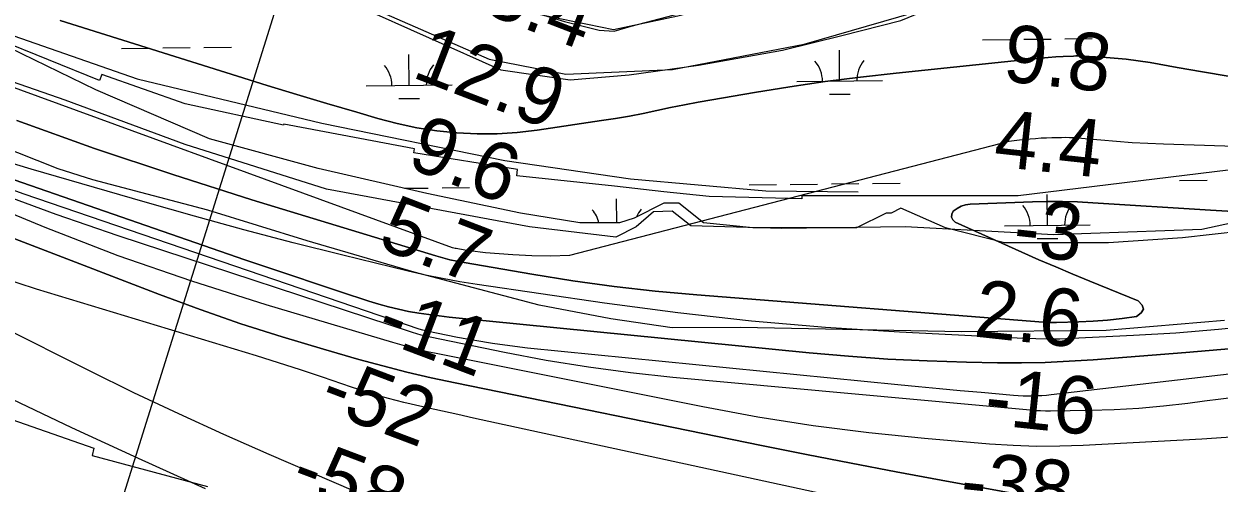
# Model space of a CAD drawing. Extents: x 3625074 to 3663148, y 511451 to 537151.
# Drawn here: x 3636969 to 3638362, y 519895 to 520431 of the extents above; entities that cross this region are included whole.
import ezdxf

# ---------------------------------------------------------------- set-up
doc = ezdxf.new("R2010")
doc.units = 0
for name, color, linetype in [('V-LEVE-TOET', 7, 'Continuous'), ('V-RIVR-EDGE', 7, 'Continuous'), ('V-RIVR-RANG', 7, 'Continuous'), ('V-RRAP-FSHR', 7, 'Continuous'), ('V-RRAP-RVMT', 7, 'Continuous'), ('V-SITE-VEGE', 7, 'Continuous'), ('V-TOPO-DPTH', 7, 'Continuous'), ('V-TOPO-MAJR', 7, 'Continuous'), ('V-TOPO-MINR', 7, 'Continuous'), ('V-TOPO-WATR', 7, 'Continuous'), ('V-WETL-SWMP', 7, 'Continuous')]:
    doc.layers.add(name, color=color, linetype=linetype)

msp = doc.modelspace()

# ---------------------------------------------------------------- linework, layer by layer
at = {"layer": 'V-LEVE-TOET'}
msp.add_lwpolyline([(3636954.4, 520642), (3636994.8, 520610.9), (3637023.1, 520592.7), (3637053.8, 520584.6), (3637214, 520543.1), (3637437.8, 520482.2), (3637599.1, 520433.4), (3637639.4, 520423), (3637656.8, 520422), (3637676.6, 520427.9), (3637759.7, 520449.6), (3637884.8, 520479.5), (3638041.8, 520516.9), (3638182.5, 520550.7), (3638388.6, 520598.2)], dxfattribs=at)
at = {"layer": 'V-RIVR-EDGE'}
msp.add_lwpolyline([(3638368.4, 520084.6), (3638230.6, 520072.7), (3638062.1, 520071.2), (3637804.1, 520076.2), (3637724.5, 520075.8), (3637652.8, 520086.3), (3637569.5, 520102.5), (3637423.8, 520140.8), (3637298.9, 520177.3), (3637183.1, 520213.1), (3637049, 520248.4), (3637008.6, 520261.3), (3636937, 520289.7)], dxfattribs=at)
at = {"layer": 'V-RIVR-RANG'}
msp.add_line((3637301.7, 520574.3), (3637033.2, 519715.2), dxfattribs=at)
at = {"layer": 'V-RRAP-FSHR'}
for points in [[(3635427.5, 523087.2), (3635562.3, 522695.1), (3635731.4, 522209.6), (3635839.2, 521939.2), (3635850.7, 521906.4), (3635858.2, 521853.1), (3635876.8, 521626.6), (3635878.5, 521584.8), (3635882.1, 521551.5), (3635893.7, 521527.7), (3635910.4, 521505), (3635974.2, 521446.6), (3636292.7, 521168.5), (3636574.6, 520923.8), (3636812, 520751.2), (3636965.2, 520633.3), (3637018.6, 520597.9), (3637037.4, 520589.7), (3637267.8, 520529.9), (3637550.1, 520445.9), (3637656.2, 520423.9), (3637731.1, 520439.8), (3638127.2, 520539.9), (3638544.6, 520639.7)], [(3635243.1, 522249.7), (3635337.6, 522133.9), (3635395.3, 522023.8), (3635472.5, 521902.8), (3635523.7, 521818.8), (3635587.1, 521744.5), (3635664.4, 521639.3), (3635719.2, 521543.4), (3635801.7, 521429), (3635941.9, 521250.6), (3636085, 521078.6), (3636248.3, 520894.1), (3636339.8, 520812.8), (3636499.7, 520656.2), (3636627.8, 520570.4), (3636780.6, 520481.5), (3636948, 520419.5), (3637100.7, 520366.4), (3637316, 520314.6), (3637529.4, 520271.1), (3637675.8, 520249.6), (3637833.7, 520235.7), (3637941.3, 520234.5)]]:
    msp.add_lwpolyline(points, dxfattribs=at)
at = {"layer": 'V-RRAP-RVMT'}
for p, q in [((3637056.9, 520364.6), (3636934.7, 520413.9)), ((3637059.7, 520371.5), (3637056.9, 520364.6)), ((3637156.6, 520337.2), (3637059.7, 520371.5)), ((3637271.5, 520312.2), (3637156.6, 520337.2)), ((3637271.8, 520313.6), (3637271.5, 520312.2)), ((3637339.8, 520300.8), (3637271.8, 520313.6)), ((3637424.2, 520284.9), (3637339.8, 520300.8)), ((3637423.4, 520279.9), (3637424.2, 520284.9)), ((3637544.2, 520260.7), (3637423.4, 520279.9)), ((3637543.3, 520253.3), (3637544.2, 520260.7)), ((3638391.5, 520262), (3638127.8, 520229.8)), ((3637657.3, 520241), (3637543.3, 520253.3)), ((3637714.8, 520234.5), (3637657.3, 520241)), ((3637767.6, 520229.3), (3637714.8, 520234.5)), ((3637875.6, 520226.4), (3637767.6, 520229.3)), ((3638127.8, 520229.8), (3637875.6, 520230)), ((3637875.6, 520230), (3637875.6, 520226.4)), ((3636929.4, 519977.6), (3637050.4, 519935.5)), ((3637050.4, 519935.5), (3637048.2, 519926.8)), ((3637048.2, 519926.8), (3637182.9, 519890.7))]:
    msp.add_line(p, q, dxfattribs=at)
at = {"layer": 'V-SITE-VEGE'}
for points in [[(3636890.6, 520606), (3636974, 520554.6), (3637167.8, 520487), (3637308, 520470.7), (3637363.5, 520454.1), (3637511.3, 520389.3), (3637600.7, 520371.7), (3637724.9, 520377.3), (3637878.3, 520406.7), (3638043.9, 520454.7), (3638217.6, 520504.2), (3638304.1, 520532.6)], [(3638481.6, 520220.9), (3638341.9, 520190.5), (3638169.3, 520184.5), (3637996, 520193.8), (3637852.5, 520191.7), (3637746.1, 520194.9), (3637724.5, 520212), (3637702.7, 520211.3), (3637682.4, 520193.8), (3637658.9, 520181.8), (3637558.3, 520193.9), (3637321.6, 520237.6), (3637156.7, 520289.6), (3637016.8, 520341.4), (3636822.2, 520409)]]:
    msp.add_lwpolyline(points, dxfattribs=at)
at = {"layer": 'V-TOPO-DPTH'}
for points in [[(3637011.2, 520434.3), (3637217.6, 520369.6), (3637252.4, 520358.8), (3637287.1, 520348.1), (3637321.9, 520337.7), (3637356.8, 520327.4), (3637381.3, 520320.2), (3637404, 520314.3), (3637427, 520309.3), (3637450.2, 520305.8), (3637473.5, 520303.3), (3637497, 520302.3), (3637520.4, 520302.3), (3637543.8, 520303.9), (3637567.2, 520306.6), (3637642.3, 520317.6), (3637658.5, 520320.2), (3637674.6, 520323), (3637690.6, 520326.1), (3637706.6, 520329.5), (3637722.6, 520332.9), (3637738.7, 520336.1), (3637754.7, 520339.2), (3637770.8, 520342), (3637820.6, 520350.5), (3637861.7, 520357), (3637902.9, 520363.1), (3637944.1, 520368.3), (3637985.5, 520373), (3638145.5, 520389.8), (3638154.2, 520390.6), (3638162.9, 520391.3), (3638171.6, 520391.9), (3638180.3, 520392.4), (3638192.5, 520393), (3638195.1, 520393.1), (3638197.7, 520393.1), (3638200.3, 520393.1), (3638202.8, 520393), (3638225.8, 520391.7), (3638239.9, 520390.7), (3638253.9, 520389.4), (3638267.8, 520387.5), (3638281.7, 520385.3), (3638313.2, 520379.7), (3638342.9, 520374.6), (3638372.6, 520369.6)], [(3636960.4, 520317.9), (3637051.1, 520285.2), (3637142.5, 520254.6), (3637234.4, 520225.4), (3637449.1, 520159.8), (3637457.2, 520157.5), (3637465.4, 520155.4), (3637473.6, 520153.6), (3637481.9, 520152), (3637560.8, 520138.3), (3637608.7, 520130.8), (3637656.7, 520124), (3637704.8, 520118.7), (3637753.1, 520114.2), (3638156.8, 520082.6), (3638160.7, 520082.3), (3638164.6, 520082.1), (3638168.6, 520082.1), (3638172.5, 520082.1), (3638198.4, 520082.8), (3638215.3, 520083.5), (3638232.1, 520084.7), (3638248.9, 520086.7), (3638265.6, 520089.1), (3638265.9, 520089.1), (3638271.2, 520093.2), (3638273.8, 520097.5), (3638272.3, 520102.4), (3638267.9, 520107.5), (3638211.3, 520130.4), (3638191.4, 520138.6), (3638171.6, 520146.9), (3638151.9, 520155.4), (3638132.3, 520164.2), (3638054.4, 520199.3), (3638051.5, 520202), (3638050, 520205), (3638050.4, 520208.4), (3638052.2, 520211.9), (3638056.6, 520215.3), (3638061.3, 520217.9), (3638066.5, 520219.5), (3638072, 520220.3), (3638144.7, 520222.8), (3638162.2, 520223.2), (3638179.7, 520223.2), (3638197.2, 520222.7), (3638214.7, 520221.8), (3638352, 520213.1), (3638438.2, 520208.2)], [(3638438.2, 520208.2), (3638352, 520213.1), (3638214.7, 520221.8), (3638197.2, 520222.7), (3638179.7, 520223.2), (3638162.2, 520223.2), (3638144.7, 520222.8), (3638072, 520220.3), (3638066.5, 520219.5), (3638061.3, 520217.9), (3638056.6, 520215.3), (3638052.2, 520211.9), (3638050.4, 520208.4), (3638050, 520205), (3638051.5, 520202), (3638054.4, 520199.3), (3638132.3, 520164.2), (3638151.9, 520155.4), (3638171.6, 520146.9), (3638191.4, 520138.6), (3638211.3, 520130.4), (3638267.9, 520107.5), (3638272.3, 520102.4), (3638273.8, 520097.5), (3638271.2, 520093.2), (3638265.9, 520089.1), (3638265.6, 520089.1), (3638248.9, 520086.7), (3638232.1, 520084.7), (3638215.3, 520083.5), (3638198.4, 520082.8), (3638172.5, 520082.1), (3638168.6, 520082.1), (3638164.6, 520082.1), (3638160.7, 520082.3), (3638156.8, 520082.6), (3637753.1, 520114.2), (3637704.8, 520118.7), (3637656.7, 520124), (3637608.7, 520130.8), (3637560.8, 520138.3), (3637481.9, 520152), (3637473.6, 520153.6), (3637465.4, 520155.4), (3637457.2, 520157.5), (3637449.1, 520159.8), (3637234.4, 520225.4), (3637142.5, 520254.6), (3637051.1, 520285.2), (3636960.4, 520317.9)], [(3638131.2, 519881.1), (3638038.1, 519898.1), (3637985.7, 519907.8), (3637933.3, 519917.8), (3637881, 519928.1), (3637828.7, 519938.6), (3637471.6, 520011.6), (3637443.4, 520017.7), (3637415.2, 520024.3), (3637387.2, 520031.5), (3637359.4, 520039.1), (3637318, 520050.8), (3637269.7, 520065.3), (3637221.7, 520080.6), (3637174.2, 520097.2), (3637126.9, 520114.7), (3636686.1, 520284.3)], [(3636686.1, 520284.3), (3637126.9, 520114.7), (3637174.2, 520097.2), (3637221.7, 520080.6), (3637269.7, 520065.3), (3637318, 520050.8), (3637359.4, 520039.1), (3637387.2, 520031.5), (3637415.2, 520024.3), (3637443.4, 520017.7), (3637471.6, 520011.6), (3637828.7, 519938.6), (3637881, 519928.1), (3637933.3, 519917.8), (3637985.7, 519907.8), (3638038.1, 519898.1), (3638131.2, 519881.1)], [(3636860.7, 520281.9), (3637226.4, 520155.4), (3637254.2, 520145.9), (3637282.1, 520136.4), (3637309.9, 520127.1), (3637337.8, 520117.8), (3637371, 520106.9), (3637382.4, 520103.4), (3637393.9, 520100.2), (3637405.5, 520097.5), (3637417.2, 520095.1), (3637429, 520093.1), (3637440.8, 520091.3), (3637452.7, 520089.7), (3637464.6, 520088.4), (3637884.3, 520046.7), (3637930.1, 520042.7), (3637975.9, 520039.4), (3638021.7, 520037.3), (3638067.6, 520035.9), (3638103.7, 520035.2), (3638131.6, 520035.1), (3638159.5, 520035.5), (3638187.4, 520036.8), (3638215.3, 520038.6), (3638323.2, 520047.1), (3638405, 520053.9)], [(3638405, 520053.9), (3638323.2, 520047.1), (3638215.3, 520038.6), (3638187.4, 520036.8), (3638159.5, 520035.5), (3638131.6, 520035.1), (3638103.7, 520035.2), (3638067.6, 520035.9), (3638021.7, 520037.3), (3637975.9, 520039.4), (3637930.1, 520042.7), (3637884.3, 520046.7), (3637464.6, 520088.4), (3637452.7, 520089.7), (3637440.8, 520091.3), (3637429, 520093.1), (3637417.2, 520095.1), (3637405.5, 520097.5), (3637393.9, 520100.2), (3637382.4, 520103.4), (3637371, 520106.9), (3637337.8, 520117.8), (3637309.9, 520127.1), (3637282.1, 520136.4), (3637254.2, 520145.9), (3637226.4, 520155.4), (3636860.7, 520281.9)], [(3638383.1, 519995.1), (3638345, 519990.2), (3638325.8, 519987.7), (3638297.2, 519984.4), (3638268.6, 519981.9), (3638239.9, 519980.3), (3638211.2, 519979.4), (3638165.5, 519978.8), (3638159.6, 519978.8), (3638153.7, 519978.9), (3638147.8, 519979.2), (3638141.9, 519979.7), (3637725.3, 520018), (3637675.9, 520023.3), (3637626.8, 520029.8), (3637577.8, 520037.9), (3637529.1, 520047.1), (3637442.2, 520065.1), (3637437, 520066.2), (3637431.8, 520067.5), (3637426.7, 520069), (3637421.6, 520070.6), (3637078.8, 520183.1), (3637006.3, 520208), (3636934.4, 520234.4)], [(3638383.1, 519995.1), (3638345, 519990.2), (3638325.8, 519987.7), (3638297.2, 519984.4), (3638268.6, 519981.9), (3638239.9, 519980.3), (3638211.2, 519979.4), (3638165.5, 519978.8), (3638159.6, 519978.8), (3638153.7, 519978.9), (3638147.8, 519979.2), (3638141.9, 519979.7), (3637725.3, 520018), (3637675.9, 520023.3), (3637626.8, 520029.8), (3637577.8, 520037.9), (3637529.1, 520047.1), (3637442.2, 520065.1), (3637437, 520066.2), (3637431.8, 520067.5), (3637426.7, 520069), (3637421.6, 520070.6), (3637078.8, 520183.1), (3637006.3, 520208), (3636934.4, 520234.4)], [(3636909.1, 520228.1), (3636993.2, 520193.2), (3637078.1, 520160.4), (3637164.1, 520130.7), (3637250.9, 520103.1), (3637398.6, 520059), (3637412.1, 520055.2), (3637425.7, 520051.6), (3637439.4, 520048.4), (3637453.1, 520045.5), (3637760.1, 519983.9), (3637824.4, 519972.1), (3637888.9, 519961.8), (3637953.7, 519953.7), (3638018.7, 519947), (3638094.6, 519940.6), (3638121.9, 519938.8), (3638149.1, 519937.8), (3638176.4, 519938), (3638203.7, 519938.9), (3638342, 519946.3), (3638438.3, 519952.8)], [(3636909.1, 520228.1), (3636993.2, 520193.2), (3637078.1, 520160.4), (3637164.1, 520130.7), (3637250.9, 520103.1), (3637398.6, 520059), (3637412.1, 520055.2), (3637425.7, 520051.6), (3637439.4, 520048.4), (3637453.1, 520045.5), (3637760.1, 519983.9), (3637824.4, 519972.1), (3637888.9, 519961.8), (3637953.7, 519953.7), (3638018.7, 519947), (3638094.6, 519940.6), (3638121.9, 519938.8), (3638149.1, 519937.8), (3638176.4, 519938), (3638203.7, 519938.9), (3638342, 519946.3), (3638438.3, 519952.8)]]:
    msp.add_lwpolyline(points, dxfattribs=at)
at = {"layer": 'V-TOPO-MAJR'}
msp.add_lwpolyline([(3638078.3, 519843.2), (3637510.8, 519966.6), (3637492.8, 519970.6), (3637474.7, 519974.6), (3637456.7, 519978.6), (3637438.7, 519982.7), (3637420.3, 519986.8), (3637411.5, 519988.9), (3637402.7, 519991.1), (3637393.9, 519993.4), (3637385.2, 519995.9), (3637376.4, 519998.4), (3637367.8, 520001.1), (3637359.1, 520003.8), (3637350.5, 520006.7), (3637316.7, 520018.2), (3637291.2, 520026.7), (3637265.6, 520035.1), (3637240, 520043.2), (3637214.2, 520051.1), (3636983.5, 520120.9), (3636919, 520141.9)], dxfattribs=at)
at = {"layer": 'V-TOPO-MINR'}
for points in [[(3638372.6, 520369.6), (3638342.9, 520374.6), (3638313.2, 520379.7), (3638281.7, 520385.3), (3638267.8, 520387.5), (3638253.9, 520389.4), (3638239.9, 520390.7), (3638225.8, 520391.7), (3638202.8, 520393), (3638200.3, 520393.1), (3638197.7, 520393.1), (3638195.1, 520393.1), (3638192.5, 520393), (3638180.3, 520392.4), (3638171.6, 520391.9), (3638162.9, 520391.3), (3638154.2, 520390.6), (3638145.5, 520389.8), (3637985.5, 520373), (3637944.1, 520368.3), (3637902.9, 520363.1), (3637861.7, 520357), (3637820.6, 520350.5), (3637770.8, 520342), (3637754.7, 520339.2), (3637738.7, 520336.1), (3637722.6, 520332.9), (3637706.6, 520329.5), (3637690.6, 520326.1), (3637674.6, 520323), (3637658.5, 520320.2), (3637642.3, 520317.6), (3637567.2, 520306.6), (3637543.8, 520303.9), (3637520.4, 520302.3), (3637497, 520302.3), (3637473.5, 520303.3), (3637450.2, 520305.8), (3637427, 520309.3), (3637404, 520314.3), (3637381.3, 520320.2), (3637356.8, 520327.4), (3637321.9, 520337.7), (3637287.1, 520348.1), (3637252.4, 520358.8), (3637217.6, 520369.6), (3637011.2, 520434.3)], [(3638844.6, 520272.4), (3638297.3, 520290.2), (3638279, 520291), (3638260.7, 520291.9), (3638242.4, 520293.2), (3638224.1, 520294.7), (3638196.9, 520297.1), (3638192.2, 520297.5), (3638187.6, 520297.7), (3638182.9, 520297.8), (3638178.2, 520297.7), (3638167, 520297.5), (3638160.7, 520297.3), (3638154.5, 520297), (3638148.2, 520296.5), (3638142, 520296), (3638135.8, 520295.4), (3638129.5, 520294.7), (3638123.3, 520294.1), (3638117.1, 520293.4), (3637604.9, 520160.2), (3637582.8, 520159.5), (3637560.8, 520159.9), (3637538.7, 520161.1), (3637506.8, 520163.5), (3637500.7, 520164.1), (3637494.7, 520164.8), (3637488.6, 520165.6), (3637482.6, 520166.6), (3637472.6, 520168.3), (3637471.5, 520168.5), (3637468.5, 520169.4), (3636855.4, 520393.2)], [(3638131.2, 519881.1), (3638038.1, 519898.1), (3637985.7, 519907.8), (3637933.3, 519917.8), (3637881, 519928.1), (3637828.7, 519938.6), (3637471.6, 520011.6), (3637443.4, 520017.7), (3637415.2, 520024.3), (3637387.2, 520031.5), (3637359.4, 520039.1), (3637318, 520050.8), (3637269.7, 520065.3), (3637221.7, 520080.6), (3637174.2, 520097.2), (3637126.9, 520114.7), (3636686.1, 520284.3)], [(3638405, 520053.9), (3638323.2, 520047.1), (3638215.3, 520038.6), (3638187.4, 520036.8), (3638159.5, 520035.5), (3638131.6, 520035.1), (3638103.7, 520035.2), (3638067.6, 520035.9), (3638021.7, 520037.3), (3637975.9, 520039.4), (3637930.1, 520042.7), (3637884.3, 520046.7), (3637464.6, 520088.4), (3637452.7, 520089.7), (3637440.8, 520091.3), (3637429, 520093.1), (3637417.2, 520095.1), (3637405.5, 520097.5), (3637393.9, 520100.2), (3637382.4, 520103.4), (3637371, 520106.9), (3637337.8, 520117.8), (3637309.9, 520127.1), (3637282.1, 520136.4), (3637254.2, 520145.9), (3637226.4, 520155.4), (3636860.7, 520281.9)], [(3638411, 520079), (3638361.4, 520073.8), (3638311.8, 520069.8), (3638262.1, 520066.8), (3638190.4, 520063.3), (3638176.5, 520062.8), (3638162.5, 520062.6), (3638148.5, 520062.9), (3638134.6, 520063.4), (3637989.6, 520070.7), (3637903.3, 520076.4), (3637817.1, 520083.6), (3637731.2, 520093.3), (3637645.5, 520104.6), (3637497.2, 520126.4), (3637477, 520129.7), (3637456.8, 520133.3), (3637436.8, 520137.5), (3637416.8, 520142.1), (3637340.7, 520160.7), (3637282.8, 520175.2), (3637225.1, 520190.3), (3637167.6, 520206.1), (3637110.2, 520222.4), (3636977.4, 520261.1), (3636934.5, 520273.9)], [(3638450.6, 520030.6), (3638166.5, 519997.7), (3638161, 519997.1), (3638155.5, 519996.7), (3638150, 519996.4), (3638144.5, 519996.2), (3638139, 519996.2), (3638133.5, 519996.3), (3638128, 519996.6), (3638122.5, 519997), (3638084.7, 520000.3), (3638060.4, 520002.5), (3638036, 520004.8), (3638011.7, 520007.1), (3637987.4, 520009.5), (3637555.7, 520052.3), (3637535.3, 520054.7), (3637514.9, 520057.5), (3637494.6, 520060.9), (3637474.3, 520064.7), (3637438.4, 520072), (3637434, 520073.1), (3637429.6, 520074.4), (3636969.2, 520231.9), (3636915.9, 520250.8)], [(3637353.1, 519885.7), (3637254.8, 519928), (3637201.9, 519951.4), (3637149.2, 519975.4), (3637097, 520000.2), (3637045.1, 520025.7), (3636629.9, 520234)], [(3638383.1, 519995.1), (3638345, 519990.2), (3638325.8, 519987.7), (3638297.2, 519984.4), (3638268.6, 519981.9), (3638239.9, 519980.3), (3638211.2, 519979.4), (3638165.5, 519978.8), (3638159.6, 519978.8), (3638153.7, 519978.9), (3638147.8, 519979.2), (3638141.9, 519979.7), (3637725.3, 520018), (3637675.9, 520023.3), (3637626.8, 520029.8), (3637577.8, 520037.9), (3637529.1, 520047.1), (3637442.2, 520065.1), (3637437, 520066.2), (3637431.8, 520067.5), (3637426.7, 520069), (3637421.6, 520070.6), (3637078.8, 520183.1), (3637006.3, 520208), (3636934.4, 520234.4)], [(3637180.4, 519888), (3637102.4, 519923.3), (3637024.7, 519959.2), (3636947.5, 519996.1)]]:
    msp.add_lwpolyline(points, dxfattribs=at)
at = {"layer": 'V-TOPO-WATR'}
msp.add_lwpolyline([(3638438.2, 520208.2), (3638352, 520213.1), (3638214.7, 520221.8), (3638197.2, 520222.7), (3638179.7, 520223.2), (3638162.2, 520223.2), (3638144.7, 520222.8), (3638072, 520220.3), (3638066.5, 520219.5), (3638061.3, 520217.9), (3638056.6, 520215.3), (3638052.2, 520211.9), (3638050.4, 520208.4), (3638050, 520205), (3638051.5, 520202), (3638054.4, 520199.3), (3638132.3, 520164.2), (3638151.9, 520155.4), (3638171.6, 520146.9), (3638191.4, 520138.6), (3638211.3, 520130.4), (3638267.9, 520107.5), (3638272.3, 520102.4), (3638273.8, 520097.5), (3638271.2, 520093.2), (3638265.9, 520089.1), (3638265.6, 520089.1), (3638248.9, 520086.7), (3638232.1, 520084.7), (3638215.3, 520083.5), (3638198.4, 520082.8), (3638172.5, 520082.1), (3638168.6, 520082.1), (3638164.6, 520082.1), (3638160.7, 520082.3), (3638156.8, 520082.6), (3637753.1, 520114.2), (3637704.8, 520118.7), (3637656.7, 520124), (3637608.7, 520130.8), (3637560.8, 520138.3), (3637481.9, 520152), (3637473.6, 520153.6), (3637465.4, 520155.4), (3637457.2, 520157.5), (3637449.1, 520159.8), (3637234.4, 520225.4), (3637142.5, 520254.6), (3637051.1, 520285.2), (3636960.4, 520317.9)], dxfattribs=at)
at = {"layer": 'V-WETL-SWMP'}
for p, q in [((3638086.3, 520412), (3638118.3, 520412.3)), ((3638134.3, 520412.5), (3638166.3, 520412.8)), ((3638182.3, 520413), (3638214.3, 520413.3)), ((3637082.6, 520401.9), (3637114.6, 520402.3)), ((3637130.6, 520402.4), (3637162.6, 520402.8)), ((3637178.6, 520402.9), (3637210.6, 520403.2)), ((3637919.7, 520363.9), (3637919.4, 520399.9)), ((3637417.9, 520358.9), (3637417.5, 520394.9)), ((3637367.9, 520358.4), (3637467.9, 520359.4)), ((3637869.8, 520363.4), (3637969.7, 520364.4)), ((3637406, 520343.3), (3637430, 520343.6)), ((3637907.9, 520348.4), (3637931.9, 520348.6)), ((3637862.1, 520243.3), (3637894.1, 520243.6)), ((3637910.1, 520243.7), (3637942.1, 520244.1)), ((3637958.1, 520244.2), (3637990.1, 520244.5)), ((3638316, 520247.8), (3638348, 520248.1)), ((3637412.3, 520238.7), (3637440.2, 520239)), ((3637456.2, 520239.2), (3637488.2, 520239.5)), ((3637814.1, 520242.8), (3637846.1, 520243.1)), ((3638161.9, 520195.5), (3638161.6, 520231.5)), ((3637660, 520198.3), (3637659.7, 520226.5)), ((3638111.9, 520195), (3638211.9, 520196)), ((3638150.1, 520180), (3638174.1, 520180.2))]:
    msp.add_line(p, q, dxfattribs=at)
for points in [[(3636874.1, 520630.1), (3636937.4, 520561), (3636989.3, 520538), (3637035.3, 520538), (3637092.9, 520526.5), (3637150.5, 520503.5), (3637202.3, 520491.9), (3637294.5, 520480.4), (3637357.8, 520451.6), (3637524.8, 520376.8), (3637605.4, 520365.3), (3637674.5, 520371), (3637755.1, 520382.5), (3637853, 520399.8), (3637922.1, 520417.1), (3637991.2, 520434.4), (3638060.3, 520463.1), (3638146.7, 520497.7), (3638244.6, 520526.5), (3638313.7, 520538), (3638359.8, 520543.8), (3638388.5, 520561)], [(3638423.1, 520192.5), (3638319.4, 520181), (3638233.1, 520175.2), (3638112.1, 520175.2), (3638043, 520192.5), (3637991.2, 520215.5), (3637979.7, 520209.8), (3637973.9, 520209.8), (3637939.4, 520192.5), (3637887.6, 520192.5), (3637818.5, 520192.5), (3637760.9, 520198.3), (3637732.1, 520221.3), (3637714.8, 520221.3), (3637680.3, 520204), (3637663, 520198.3), (3637616.9, 520198.3), (3637547.8, 520209.8), (3637438.4, 520232.8), (3637311.7, 520261.6), (3637185, 520296.2), (3637052.6, 520353.7), (3636851.1, 520451.6)]]:
    msp.add_lwpolyline(points, dxfattribs=at)
for centre, start, end in [((3637473.1, 520359.9), 139.8032, 181.3469), ((3637864.5, 520363.8), 359.8032, 41.3469), ((3637975, 520364.9), 139.8032, 181.3469), ((3637362.6, 520358.8), 359.8032, 41.3469), ((3638106.7, 520195.4), 359.8032, 41.3469), ((3638217.2, 520196.6), 139.8032, 181.3469), ((3637604.8, 520190.4), 12.8683, 41.3469), ((3637715.3, 520191.5), 139.8032, 156.9746)]:
    msp.add_arc(centre, 35.2, start, end, dxfattribs=at)

# ---------------------------------------------------------------- texts
at = {"layer": 'V-RIVR-RANG'}
for s, rotation, p in [('15.4', 338.9583, (3637455.4, 520462.3)), ('9.8', 353.7983, (3638108.6, 520364)), ('12.9', 338.9583, (3637419.5, 520368.9)), ('4.4', 353.7983, (3638098, 520264.6)), ('9.6', 338.9583, (3637413.4, 520264.1)), ('5.7', 338.9583, (3637379.5, 520170.1)), ('-3', 353.7983, (3638120.2, 520161.6)), ('2.6', 353.7983, (3638075, 520065.9)), ('-11', 339.2452, (3637376.3, 520063.8)), ('-52', 339.2452, (3637310.3, 519981.9)), ('-16', 354.0785, (3638087.1, 519963.7)), ('-58', 339.2452, (3637276.6, 519887.7)), ('-38', 354.0785, (3638058.7, 519866.1))]:
    msp.add_text(s, height=67, rotation=rotation, dxfattribs=at).set_placement(p)

doc.saveas('drawing.dxf')
